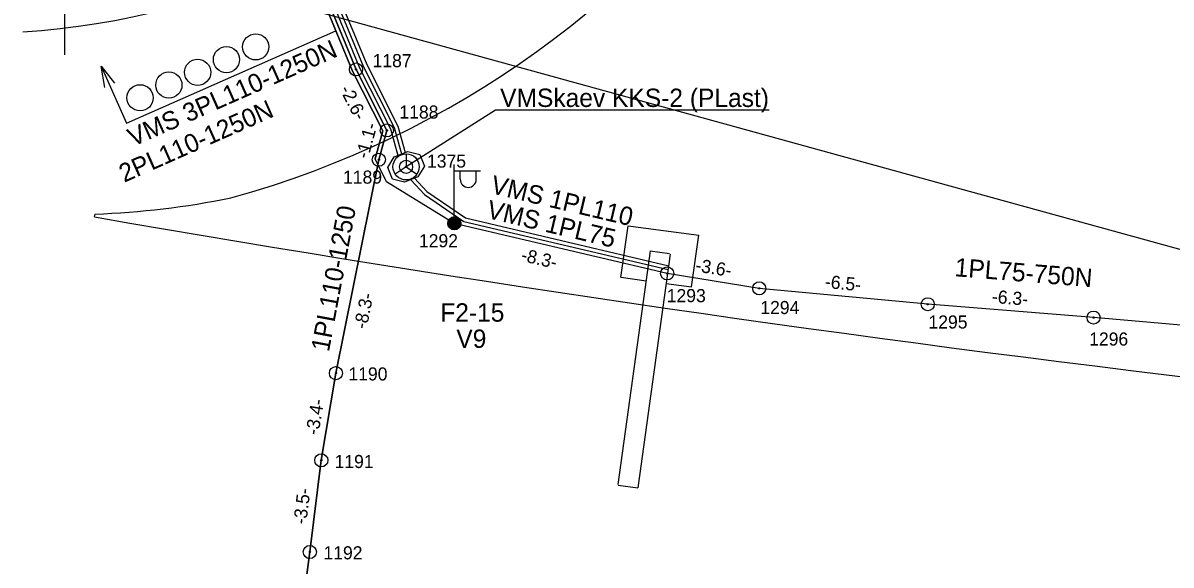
# Model space of a CAD drawing. Extents: x 528816 to 533196, y 6574767 to 6575847.
# Drawn here: x 532998.41 to 533042.18, y 6575078.53 to 6575099.21 of the extents above; entities that cross this region are included whole.
import ezdxf

# ---------------------------------------------------------------- set-up
doc = ezdxf.new("R2010")
doc.units = 0
for name, color, linetype in [('ABIJOONIS', 7, 'Continuous'), ('Default', 7, 'Continuous'), ('JOONSIDE', 7, 'Continuous'), ('KOORDPUNKT', 7, 'Continuous'), ('MPKAABEL', 7, 'Continuous'), ('PIIR', 7, 'Continuous'), ('POST', 7, 'Continuous'), ('SIKAEV', 7, 'Continuous'), ('TEE', 7, 'Continuous'), ('VORK', 7, 'Continuous')]:
    doc.layers.add(name, color=color, linetype=linetype)

# ---------------------------------------------------------------- blocks, each defined once
blk = doc.blocks.new('A$Cda40c565')
at = {"layer": 'Default'}
for p, q in [((200, 350.5), (0, 350)), ((200.3, 252.6), (200, 350.5)), ((2.1, 78.8), (0, 350)), ((85.5, 175.2), (85.3, 250.2)), ((87.4, 252.3), (987.4, 255)), ((987.6, 179.6), (987.4, 254.6)), ((85.5, 175.2), (985.5, 177.6)), ((200.7, 79.3), (200.5, 175.5)), ((202.1, 79.3), (2.1, 78.8))]:
    blk.add_line(p, q, dxfattribs=at)

msp = doc.modelspace()

# ---------------------------------------------------------------- linework, layer by layer
at = {"layer": 'ABIJOONIS'}
for p, q in [((533002.354, 6575095.384), (533010.34, 6575098.914)), ((533001.392, 6575097.561), (533002.354, 6575095.384))]:
    msp.add_line(p, q, dxfattribs=at)
msp.add_lwpolyline([(533001.532, 6575096.748), (533001.392, 6575097.561), (533001.898, 6575096.91)], dxfattribs=at)
for centre in [(533007.284, 6575098.298), (533006.17, 6575097.812), (533005.072, 6575097.327), (533003.975, 6575096.842), (533002.877, 6575096.356)]:
    msp.add_circle(centre, 0.5, dxfattribs=at)
at = {"layer": 'KOORDPUNKT'}
for centre, radius in [((533011.109, 6575097.439), 0.25), ((533011.109, 6575097.439), 0.025), ((533011.109, 6575097.439), 0.0221), ((533011.109, 6575097.439), 0.0191), ((533011.109, 6575097.439), 0.0161), ((533011.109, 6575097.439), 0.0132), ((533011.109, 6575097.439), 0.0102), ((533011.109, 6575097.439), 0.00726), ((533011.109, 6575097.439), 0.0043), ((533012.286, 6575095.112), 0.25), ((533012.286, 6575095.112), 0.025), ((533012.286, 6575095.112), 0.0221), ((533012.286, 6575095.112), 0.0191), ((533012.286, 6575095.112), 0.0161), ((533012.286, 6575095.112), 0.0132), ((533012.286, 6575095.112), 0.0102), ((533012.286, 6575095.112), 0.00726), ((533012.286, 6575095.112), 0.0043), ((533011.981, 6575093.992), 0.25), ((533011.981, 6575093.992), 0.025), ((533011.981, 6575093.992), 0.0221), ((533011.981, 6575093.992), 0.0191), ((533011.981, 6575093.992), 0.0161), ((533011.981, 6575093.992), 0.0132), ((533011.981, 6575093.992), 0.0102), ((533011.981, 6575093.992), 0.00726), ((533011.981, 6575093.992), 0.0043), ((533013.019, 6575093.721), 0.25), ((533013.019, 6575093.721), 0.025), ((533013.019, 6575093.721), 0.0221), ((533013.019, 6575093.721), 0.0191), ((533013.019, 6575093.721), 0.0161), ((533013.019, 6575093.721), 0.0132), ((533013.019, 6575093.721), 0.0102), ((533013.019, 6575093.721), 0.00726), ((533013.019, 6575093.721), 0.0043), ((533014.857, 6575091.565), 0.25), ((533014.857, 6575091.565), 0.025), ((533014.857, 6575091.565), 0.0221), ((533014.857, 6575091.565), 0.0191), ((533014.857, 6575091.565), 0.0161), ((533014.857, 6575091.565), 0.0132), ((533014.857, 6575091.565), 0.0102), ((533014.857, 6575091.565), 0.00726), ((533014.857, 6575091.565), 0.0043), ((533022.97, 6575089.654), 0.25), ((533022.97, 6575089.654), 0.025), ((533022.97, 6575089.654), 0.0221), ((533022.97, 6575089.654), 0.0191), ((533022.97, 6575089.654), 0.0161), ((533022.97, 6575089.654), 0.0132), ((533022.97, 6575089.654), 0.0102), ((533022.97, 6575089.654), 0.00726), ((533022.97, 6575089.654), 0.0043), ((533026.481, 6575089.086), 0.25), ((533026.481, 6575089.086), 0.025), ((533026.481, 6575089.086), 0.0221), ((533026.481, 6575089.086), 0.0191), ((533026.481, 6575089.086), 0.0161), ((533026.481, 6575089.086), 0.0132), ((533026.481, 6575089.086), 0.0102), ((533026.481, 6575089.086), 0.00726), ((533026.481, 6575089.086), 0.0043), ((533032.905, 6575088.479), 0.25), ((533032.905, 6575088.479), 0.025), ((533032.905, 6575088.479), 0.0221), ((533032.905, 6575088.479), 0.0191), ((533032.905, 6575088.479), 0.0161), ((533032.905, 6575088.479), 0.0132), ((533032.905, 6575088.479), 0.0102), ((533032.905, 6575088.479), 0.00726), ((533032.905, 6575088.479), 0.0043), ((533039.228, 6575087.97), 0.25), ((533039.228, 6575087.97), 0.025), ((533039.228, 6575087.97), 0.0221), ((533039.228, 6575087.97), 0.0191), ((533039.228, 6575087.97), 0.0161), ((533039.228, 6575087.97), 0.0132), ((533039.228, 6575087.97), 0.0102), ((533039.228, 6575087.97), 0.00726), ((533039.228, 6575087.97), 0.0043), ((533010.343, 6575085.851), 0.25), ((533010.343, 6575085.851), 0.025), ((533010.343, 6575085.851), 0.0221), ((533010.343, 6575085.851), 0.0191), ((533010.343, 6575085.851), 0.0161), ((533010.343, 6575085.851), 0.0132), ((533010.343, 6575085.851), 0.0102), ((533010.343, 6575085.851), 0.00726), ((533010.343, 6575085.851), 0.0043), ((533009.786, 6575082.525), 0.25), ((533009.786, 6575082.525), 0.025), ((533009.786, 6575082.525), 0.0221), ((533009.786, 6575082.525), 0.0191), ((533009.786, 6575082.525), 0.0161), ((533009.786, 6575082.525), 0.0132), ((533009.786, 6575082.525), 0.0102), ((533009.786, 6575082.525), 0.00726), ((533009.786, 6575082.525), 0.0043), ((533009.349, 6575079.027), 0.25), ((533009.349, 6575079.027), 0.025), ((533009.349, 6575079.027), 0.0221), ((533009.349, 6575079.027), 0.0191), ((533009.349, 6575079.027), 0.0161), ((533009.349, 6575079.027), 0.0132), ((533009.349, 6575079.027), 0.0102), ((533009.349, 6575079.027), 0.00726), ((533009.349, 6575079.027), 0.0043)]:
    msp.add_circle(centre, radius, dxfattribs=at)
at = {"layer": 'MPKAABEL'}
for points in [[(533008.06, 6575069.295), (533009.349, 6575079.027), (533009.786, 6575082.525), (533010.343, 6575085.851), (533011.981, 6575093.992), (533012.286, 6575095.112), (533011.109, 6575097.439), (533009.474, 6575101.416), (533009.183, 6575102.507), (533010.342, 6575103.595), (533011.168, 6575104.06), (533014.348, 6575106.082), (533015.916, 6575107.693), (533020.153, 6575113.601), (533021.668, 6575116.162), (533023.551, 6575120.529), (533023.795, 6575124.473), (533024.439, 6575130.544)], [(533008.06, 6575069.295), (533009.349, 6575079.027), (533009.786, 6575082.525), (533010.343, 6575085.851), (533011.981, 6575093.992), (533012.286, 6575095.112), (533011.109, 6575097.439), (533009.474, 6575101.416), (533009.183, 6575102.507), (533010.342, 6575103.595), (533011.168, 6575104.06), (533014.348, 6575106.082), (533015.916, 6575107.693), (533020.153, 6575113.601), (533021.668, 6575116.162), (533023.551, 6575120.529), (533023.795, 6575124.473), (533024.439, 6575130.544)], [(533009.525, 6575102.968), (533009.901, 6575101.56), (533011.518, 6575097.626), (533012.708, 6575095.275), (533012.983, 6575094.267)], [(533047.912, 6575087.207), (533039.228, 6575087.97), (533032.905, 6575088.479), (533026.481, 6575089.086), (533022.97, 6575089.654), (533014.857, 6575091.565), (533012.277, 6575093.15), (533011.837, 6575094.031), (533012.126, 6575095.096), (533010.972, 6575097.376), (533009.331, 6575101.368), (533009.04, 6575102.458), (533008.56, 6575102.705), (533006.042, 6575102.482)], [(533047.912, 6575087.207), (533039.228, 6575087.97), (533032.905, 6575088.479), (533026.481, 6575089.086), (533022.97, 6575089.654), (533014.857, 6575091.565), (533012.277, 6575093.15), (533011.837, 6575094.031), (533012.126, 6575095.096), (533010.972, 6575097.376), (533009.331, 6575101.368), (533009.04, 6575102.458), (533008.56, 6575102.705), (533006.042, 6575102.482)], [(533009.244, 6575102.857), (533009.616, 6575101.464), (533011.245, 6575097.501), (533012.427, 6575095.166), (533012.703, 6575094.154)], [(533009.385, 6575102.912), (533009.758, 6575101.512), (533011.381, 6575097.563), (533012.567, 6575095.22), (533012.843, 6575094.211)], [(533009.04, 6575102.458), (533009.331, 6575101.368), (533010.972, 6575097.376), (533012.126, 6575095.096), (533011.837, 6575094.031)], [(533009.183, 6575102.507), (533009.474, 6575101.416), (533011.109, 6575097.439), (533012.286, 6575095.112), (533011.981, 6575093.992), (533010.343, 6575085.851)], [(533013.195, 6575093.231), (533013.714, 6575092.665), (533015.215, 6575091.641), (533023.005, 6575089.8)], [(533013.344, 6575093.291), (533013.813, 6575092.779), (533015.277, 6575091.781), (533023.04, 6575089.946)], [(533010.343, 6575085.851), (533009.786, 6575082.525), (533009.349, 6575079.027), (533008.06, 6575069.295)]]:
    msp.add_lwpolyline(points, dxfattribs=at)
at = {"layer": 'PIIR'}
msp.add_lwpolyline([(532975.89, 6575131.33), (532958.52, 6575113.75), (533057.86, 6575086.34), (533100.33, 6575084.53), (533102.23, 6575092.07), (533055.24, 6575123.8), (533017.1, 6575160.71), (532991.15, 6575195.89), (532987.66, 6575156.64)], close=True, dxfattribs=at)
msp.add_lwpolyline([(532975.89, 6575131.33), (532958.52, 6575113.75), (533057.86, 6575086.34), (533100.33, 6575084.53), (533102.23, 6575092.07), (533055.24, 6575123.8), (533017.1, 6575160.71), (532991.15, 6575195.89), (532987.66, 6575156.64)], close=True, dxfattribs=at)
at = {"layer": 'POST'}
for p, q in [((533014.857, 6575091.816), (533014.857, 6575093.816)), ((533014.857, 6575093.566), (533015.857, 6575093.566)), ((533015.084, 6575093.245), (533015.084, 6575093.566)), ((533015.696, 6575093.245), (533015.696, 6575093.566)), ((533014.857, 6575091.565), (533014.857, 6575091.565))]:
    msp.add_line(p, q, dxfattribs=at)
for radius in [0.25, 0.225, 0.2, 0.175, 0.15, 0.125, 0.1, 0.075, 0.05, 0.025]:
    msp.add_circle((533014.857, 6575091.565), radius, dxfattribs=at)
msp.add_arc((533015.39, 6575093.245), 0.306, 180, 0, dxfattribs=at)
at = {"layer": 'SIKAEV'}
for p, q in [((533013.019, 6575094.221), (533013.019, 6575093.721)), ((533013.019, 6575093.721), (533012.604, 6575093.446)), ((533013.019, 6575093.721), (533013.434, 6575093.446))]:
    msp.add_line(p, q, dxfattribs=at)
msp.add_lwpolyline([(533026.863, 6575095.887), (533016.428, 6575095.887), (533013.019, 6575093.721)], dxfattribs=at)
msp.add_lwpolyline([(533012.317, 6575093.698), (533012.565, 6575094.099), (533013.085, 6575094.308), (533013.542, 6575094.189), (533013.721, 6575093.744), (533013.472, 6575093.342), (533012.952, 6575093.134), (533012.495, 6575093.252)], close=True, dxfattribs=at)
msp.add_circle((533013.019, 6575093.721), 0.5, dxfattribs=at)
at = {"layer": 'TEE'}
msp.add_lwpolyline([(533001.152, 6575091.921), (533001.133, 6575091.81)], dxfattribs=at)
for centre, radius, start, end in [((532996.604, 6575127.818), 36.6, 285.4212, 5.6678), ((532996.604, 6575127.818), 29, 273.5755, 359.5828), ((533000.048, 6575123.402), 31.5, 272.0093, 281.5158), ((533136.76, 6575870.689), 790.599, 260.122134, 272.893306), ((533140.868, 6575867.995), 808.007, 255.619907, 269.701656)]:
    msp.add_arc(centre, radius, start, end, dxfattribs=at)
at = {"layer": 'VORK'}
msp.add_line((533000, 6575102), (533000, 6575098), dxfattribs=at)

# ---------------------------------------------------------------- block references
at = {"layer": 'ABIJOONIS', "xscale": 0.01, "yscale": 0.01, "rotation": -98.00850059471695}
msp.add_blockref('A$Cda40c565', (533020.707, 6575091.607), dxfattribs=at)

# ---------------------------------------------------------------- texts
at = {"layer": 'ABIJOONIS'}
for s, p in [('VMS 3PL110-1250N', (533002.605, 6575094.481)), ('2PL110-1250N', (533002.269, 6575093.112))]:
    msp.add_text(s, height=0.7, rotation=23.8449, dxfattribs=at).set_placement(p)
at = {"layer": 'JOONSIDE'}
for s, rotation, p in [('-2.6-', 296.848, (533010.478, 6575096.681)), ('-1.1-', 74.7821, (533011.57, 6575094.002)), ('-8.3-', 346.7433, (533017.37, 6575090.14)), ('-3.6-', 350.8088, (533024.025, 6575089.737)), ('-6.5-', 354.6022, (533028.97, 6575089.102)), ('-6.3-', 355.3976, (533035.339, 6575088.534)), ('-8.3-', 78.6213, (533011.51, 6575087.508)), ('-3.4-', 80.493, (533009.672, 6575083.465)), ('-3.5-', 82.879, (533009.209, 6575080.063))]:
    msp.add_text(s, height=0.5, rotation=rotation, dxfattribs=at).set_placement(p)
at = {"layer": 'KOORDPUNKT'}
for s, p in [('1187', (533011.741, 6575097.523)), ('1188', (533012.764, 6575095.562)), ('1375', (533013.815, 6575093.691)), ('1189', (533010.615, 6575093.079)), ('1292', (533013.508, 6575090.652)), ('1293', (533022.956, 6575088.558)), ('1294', (533026.523, 6575088.103)), ('1295', (533032.933, 6575087.552)), ('1296', (533039.059, 6575086.902)), ('1190', (533010.821, 6575085.57)), ('1191', (533010.292, 6575082.23)), ('1192', (533009.869, 6575078.746))]:
    msp.add_text(s, height=0.5, dxfattribs=at).set_placement(p)
at = {"layer": 'MPKAABEL'}
for s, rotation, p in [('VMS 1PL110', 346.7013, (533016.204, 6575092.724)), ('VMS 1PL75', 346.7013, (533016.052, 6575091.779)), ('1PL110-1250', 79.3707, (533010.076, 6575086.64)), ('1PL75-750N', 355.3976, (533033.914, 6575089.55))]:
    msp.add_text(s, height=0.7, rotation=rotation, dxfattribs=at).set_placement(p)
at = {"layer": 'POST'}
for s, p in [('F2-15', (533014.321, 6575087.815)), ('V9', (533014.934, 6575086.815))]:
    msp.add_text(s, height=0.7, dxfattribs=at).set_placement(p)
at = {"layer": 'SIKAEV'}
msp.add_text('VMSkaev KKS-2 (PLast)', height=0.7, dxfattribs=at).set_placement((533016.604, 6575096.005))

doc.saveas('drawing.dxf')
